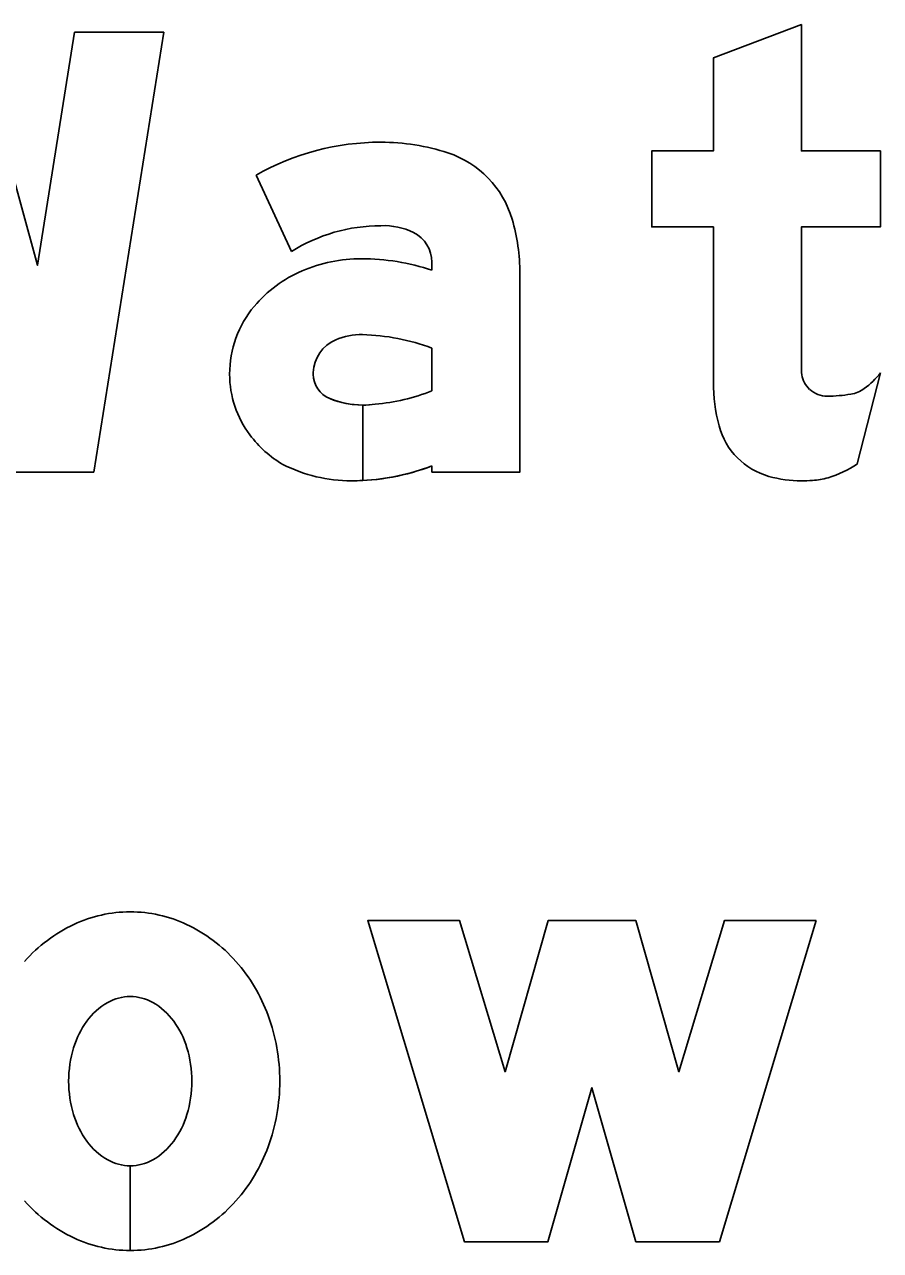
# Model space of a CAD drawing. Extents: x 1806251 to 1809821, y 414895 to 422886.
# Drawn here: x 1809677.1516 to 1809677.4631, y 415032.1282 to 415032.5742 of the extents above; entities that cross this region are included whole.
import ezdxf

# ---------------------------------------------------------------- set-up
doc = ezdxf.new("R2010")
doc.units = 0
for name, color, linetype in [('GSBWFILL', 7, 'Continuous'), ('GSCOLORFILL', 7, 'Continuous'), ('GSOUTLINE', 7, 'Continuous')]:
    doc.layers.add(name, color=color, linetype=linetype)

msp = doc.modelspace()

# ---------------------------------------------------------------- linework, layer by layer
at = {"layer": 'GSBWFILL'}
for p, q in [((1809677.45464, 415032.41437), (1809677.46307, 415032.44749)), ((1809677.19009, 415032.15899), (1809677.19009, 415032.12819)), ((1809677.1901, 415032.12819), (1809677.1901, 415032.15899))]:
    msp.add_line(p, q, dxfattribs=at)
for points in [[(1809677.11747, 415032.50739), (1809677.09107, 415032.41139), (1809677.05812, 415032.41139), (1809677.03267, 415032.57139), (1809677.06507, 415032.57139), (1809677.07856, 415032.48659), (1809677.10188, 415032.57139), (1809677.13305, 415032.57139), (1809677.15637, 415032.48659), (1809677.16986, 415032.57139), (1809677.20227, 415032.57139), (1809677.17681, 415032.41139), (1809677.14387, 415032.41139)], [(1809677.43969, 415032.24819), (1809677.40449, 415032.13139), (1809677.37409, 415032.13139), (1809677.35809, 415032.18739), (1809677.34209, 415032.13139), (1809677.31169, 415032.13139), (1809677.27649, 415032.24819), (1809677.30992, 415032.24819), (1809677.32648, 415032.19323), (1809677.34219, 415032.24819), (1809677.374, 415032.24819), (1809677.38971, 415032.19323), (1809677.40627, 415032.24819)]]:
    msp.add_lwpolyline(points, close=True, dxfattribs=at)
for points in [[(1809677.43427, 415032.45379), (1809677.43427, 415032.50059), (1809677.46307, 415032.50059), (1809677.46307, 415032.52819), (1809677.43427, 415032.52819), (1809677.43427, 415032.57419), (1809677.40227, 415032.56205), (1809677.40227, 415032.52819), (1809677.37987, 415032.52819), (1809677.37987, 415032.50059), (1809677.40227, 415032.50059), (1809677.40227, 415032.44412)], [(1809677.23589, 415032.51937), (1809677.24874, 415032.49164)], [(1809677.29987, 415032.48774), (1809677.29987, 415032.4848)], [(1809677.29987, 415032.41363), (1809677.29987, 415032.41139), (1809677.33187, 415032.41139), (1809677.33187, 415032.48359)], [(1809677.29987, 415032.45647), (1809677.29987, 415032.44092)], [(1809677.27467, 415032.4083), (1809677.27467, 415032.43575)], [(1809677.27468, 415032.43575), (1809677.27468, 415032.4083)]]:
    msp.add_lwpolyline(points, dxfattribs=at)
for centre, major_axis, ratio, start_param, end_param in [((1809677.28128, 415032.43968), (0, 0.09171), 0.999998, 0, 0.517719), ((1809677.28128, 415032.45307), (0, 0.07832), 0.999998, 5.96613, 6.283185), ((1809677.29448, 415032.49328), (0, 0.036), 0.999998, 4.997165, 5.96613), ((1809677.26136, 415032.48359), (0, 0.07051), 0.999998, 4.712389, 4.997165), ((1809677.28128, 415032.43968), (0, 0.06131), 0.999998, 0, 0.559495), ((1809677.28243, 415032.47678), (0, 0.02424), 0.999998, 5.822746, 6.330435), ((1809677.28787, 415032.48774), (0, 0.012), 0.999998, 4.712389, 5.822746), ((1809677.2742, 415032.43411), (0, 0.05487), 0.999998, 0, 0.404512), ((1809677.2742, 415032.4082), (0, 0.08078), 0.999998, 5.959871, 6.283185), ((1809677.27045, 415032.44228), (0, 0.04588), 0.999998, 0.399285, 0.87593), ((1809677.2648, 415032.44698), (0, 0.03854), 0.999998, 0.87593, 1.570796), ((1809677.27027, 415032.44702), (0, 0.0136), 0.999998, 0.408547, 1.530785), ((1809677.27406, 415032.43827), (0, 0.02314), 0.999998, 6.259455, 6.691732), ((1809677.27237, 415032.38276), (0, 0.07867), 0.999998, 5.926185, 6.254823), ((1809677.63458, 415032.45379), (0, 0.20031), 0.999994, 1.570796, 1.606005), ((1809677.2631, 415032.44698), (0, 0.03683), 0.999998, 1.570796, 2.21394), ((1809677.27115, 415032.44698), (0, 0.01449), 0.999998, 1.530785, 1.570796), ((1809677.26627, 415032.44698), (0, 0.0096), 0.999998, 1.570796, 2.757027), ((1809677.44346, 415032.4483), (0, 0.0092), 0.999994, 1.74085, 2.407828), ((1809677.44201, 415032.4632), (0, 0.02627), 0.999994, 3.756278, 4.071638), ((1809677.2728, 415032.50975), (0, 0.07396), 0.999998, 3.228562, 3.516221), ((1809677.46436, 415032.44412), (0, 0.06209), 0.999994, 1.570796, 1.830698), ((1809677.44375, 415032.44862), (0, 0.00963), 0.999994, 2.407828, 3.141593), ((1809677.45024, 415032.45154), (0, 0.012), 0.999994, 3.310762, 3.756278), ((1809677.27467, 415032.46775), (0, 0.032), 0.999998, 2.757027, 3.141593), ((1809677.44375, 415032.48952), (0, 0.05053), 0.999994, 3.141593, 3.310762), ((1809677.27467, 415032.46775), (0, 0.032), 0.999998, 3.141843, 3.28451), ((1809677.42948, 415032.43485), (0, 0.026), 0.999994, 1.830698, 2.869526), ((1809677.26637, 415032.44943), (0, 0.04092), 0.999998, 2.21394, 2.611125), ((1809677.27056, 415032.46325), (0, 0.05506), 0.999998, 2.672443, 3.141593), ((1809677.43324, 415032.44584), (0, 0.03807), 0.999994, 3.427755, 3.738844), ((1809677.27056, 415032.48986), (0, 0.08167), 0.999998, 3.192057, 3.508644), ((1809677.43427, 415032.45201), (0, 0.04381), 0.999994, 2.869526, 3.141593), ((1809677.27056, 415032.48986), (0, 0.08167), 0.999998, 3.141593, 3.191959), ((1809677.43427, 415032.47129), (0, 0.0631), 0.999994, 3.141593, 3.205734), ((1809677.43664, 415032.43427), (0, 0.026), 0.999994, 3.205734, 3.427755), ((1809677.19009, 415032.20317), (0, 0.04822), 0.999994, 0, 0.438571), ((1809677.19009, 415032.20317), (0, 0.04822), 0.999994, 5.844614, 6.283185), ((1809677.19313, 415032.1967), (0, 0.05537), 0.999994, 0.438571, 0.847388), ((1809677.18705, 415032.1967), (0, 0.05537), 0.999994, 5.435798, 5.844614), ((1809677.18231, 415032.19251), (0, 0.0617), 0.999994, 5.063069, 5.435798), ((1809677.194, 415032.19721), (0, 0.02442), 0.999994, 0.517724, 0.942), ((1809677.19009, 415032.20407), (0, 0.01652), 0.999994, 0, 0.517724), ((1809677.19009, 415032.20407), (0, 0.01652), 0.999994, 5.765461, 6.283185), ((1809677.18618, 415032.19721), (0, 0.02442), 0.999994, 5.341185, 5.765461), ((1809677.17489, 415032.18979), (0, 0.06961), 0.999994, 4.712389, 5.063069), ((1809677.20017, 415032.19272), (0, 0.03204), 0.999994, 0.942, 1.278197), ((1809677.18002, 415032.19272), (0, 0.03204), 0.999994, 5.004989, 5.341185), ((1809677.2099, 415032.18979), (0, 0.04221), 0.999994, 1.278197, 1.570796), ((1809677.17029, 415032.18979), (0, 0.04221), 0.999994, 4.712389, 5.004989), ((1809677.2099, 415032.18979), (0, 0.04221), 0.999994, 1.570796, 1.863396), ((1809677.17029, 415032.18979), (0, 0.04221), 0.999994, 4.419789, 4.712389), ((1809677.17489, 415032.18979), (0, 0.06961), 0.999994, 4.361709, 4.712389), ((1809677.20017, 415032.18686), (0, 0.03204), 0.999994, 1.863396, 2.199593), ((1809677.18002, 415032.18686), (0, 0.03204), 0.999994, 4.083593, 4.419789), ((1809677.194, 415032.18238), (0, 0.02442), 0.999994, 2.199593, 2.623869), ((1809677.18618, 415032.18238), (0, 0.02442), 0.999994, 3.659317, 4.083593), ((1809677.18231, 415032.18707), (0, 0.0617), 0.999994, 3.98898, 4.361709), ((1809677.19009, 415032.17551), (0, 0.01652), 0.999994, 2.623869, 3.141593), ((1809677.19009, 415032.17551), (0, 0.01652), 0.999994, 3.142077, 3.659317), ((1809677.19313, 415032.18289), (0, 0.05537), 0.999994, 2.294205, 2.703022), ((1809677.18705, 415032.18289), (0, 0.05537), 0.999994, 3.580164, 3.98898), ((1809677.19009, 415032.17641), (0, 0.04822), 0.999994, 2.703022, 3.141593), ((1809677.19009, 415032.17641), (0, 0.04822), 0.999994, 3.141759, 3.580164)]:
    msp.add_ellipse(centre, major_axis=major_axis, ratio=ratio, start_param=start_param, end_param=end_param, dxfattribs=at)
at = {"layer": 'GSCOLORFILL'}
for p, q in [((1809677.45464, 415032.41437), (1809677.46307, 415032.44749)), ((1809677.19009, 415032.15899), (1809677.19009, 415032.12819)), ((1809677.1901, 415032.12819), (1809677.1901, 415032.15899))]:
    msp.add_line(p, q, dxfattribs=at)
for points in [[(1809677.11747, 415032.50739), (1809677.09107, 415032.41139), (1809677.05812, 415032.41139), (1809677.03267, 415032.57139), (1809677.06507, 415032.57139), (1809677.07856, 415032.48659), (1809677.10188, 415032.57139), (1809677.13305, 415032.57139), (1809677.15637, 415032.48659), (1809677.16986, 415032.57139), (1809677.20227, 415032.57139), (1809677.17681, 415032.41139), (1809677.14387, 415032.41139)], [(1809677.43969, 415032.24819), (1809677.40449, 415032.13139), (1809677.37409, 415032.13139), (1809677.35809, 415032.18739), (1809677.34209, 415032.13139), (1809677.31169, 415032.13139), (1809677.27649, 415032.24819), (1809677.30992, 415032.24819), (1809677.32648, 415032.19323), (1809677.34219, 415032.24819), (1809677.374, 415032.24819), (1809677.38971, 415032.19323), (1809677.40627, 415032.24819)]]:
    msp.add_lwpolyline(points, close=True, dxfattribs=at)
for points in [[(1809677.43427, 415032.45379), (1809677.43427, 415032.50059), (1809677.46307, 415032.50059), (1809677.46307, 415032.52819), (1809677.43427, 415032.52819), (1809677.43427, 415032.57419), (1809677.40227, 415032.56205), (1809677.40227, 415032.52819), (1809677.37987, 415032.52819), (1809677.37987, 415032.50059), (1809677.40227, 415032.50059), (1809677.40227, 415032.44412)], [(1809677.23589, 415032.51937), (1809677.24874, 415032.49164)], [(1809677.29987, 415032.48774), (1809677.29987, 415032.4848)], [(1809677.29987, 415032.41363), (1809677.29987, 415032.41139), (1809677.33187, 415032.41139), (1809677.33187, 415032.48359)], [(1809677.29987, 415032.45647), (1809677.29987, 415032.44092)], [(1809677.27467, 415032.4083), (1809677.27467, 415032.43575)], [(1809677.27468, 415032.43575), (1809677.27468, 415032.4083)]]:
    msp.add_lwpolyline(points, dxfattribs=at)
for centre, major_axis, ratio, start_param, end_param in [((1809677.28128, 415032.43968), (0, 0.09171), 0.999998, 0, 0.517719), ((1809677.28128, 415032.45307), (0, 0.07832), 0.999998, 5.96613, 6.283185), ((1809677.29448, 415032.49328), (0, 0.036), 0.999998, 4.997165, 5.96613), ((1809677.26136, 415032.48359), (0, 0.07051), 0.999998, 4.712389, 4.997165), ((1809677.28128, 415032.43968), (0, 0.06131), 0.999998, 0, 0.559495), ((1809677.28243, 415032.47678), (0, 0.02424), 0.999998, 5.822746, 6.330435), ((1809677.28787, 415032.48774), (0, 0.012), 0.999998, 4.712389, 5.822746), ((1809677.2742, 415032.43411), (0, 0.05487), 0.999998, 0, 0.404512), ((1809677.2742, 415032.4082), (0, 0.08078), 0.999998, 5.959871, 6.283185), ((1809677.27045, 415032.44228), (0, 0.04588), 0.999998, 0.399285, 0.87593), ((1809677.2648, 415032.44698), (0, 0.03854), 0.999998, 0.87593, 1.570796), ((1809677.27027, 415032.44702), (0, 0.0136), 0.999998, 0.408547, 1.530785), ((1809677.27406, 415032.43827), (0, 0.02314), 0.999998, 6.259455, 6.691732), ((1809677.27237, 415032.38276), (0, 0.07867), 0.999998, 5.926185, 6.254823), ((1809677.63458, 415032.45379), (0, 0.20031), 0.999994, 1.570796, 1.606005), ((1809677.2631, 415032.44698), (0, 0.03683), 0.999998, 1.570796, 2.21394), ((1809677.27115, 415032.44698), (0, 0.01449), 0.999998, 1.530785, 1.570796), ((1809677.26627, 415032.44698), (0, 0.0096), 0.999998, 1.570796, 2.757027), ((1809677.44346, 415032.4483), (0, 0.0092), 0.999994, 1.74085, 2.407828), ((1809677.44201, 415032.4632), (0, 0.02627), 0.999994, 3.756278, 4.071638), ((1809677.2728, 415032.50975), (0, 0.07396), 0.999998, 3.228562, 3.516221), ((1809677.46436, 415032.44412), (0, 0.06209), 0.999994, 1.570796, 1.830698), ((1809677.44375, 415032.44862), (0, 0.00963), 0.999994, 2.407828, 3.141593), ((1809677.45024, 415032.45154), (0, 0.012), 0.999994, 3.310762, 3.756278), ((1809677.27467, 415032.46775), (0, 0.032), 0.999998, 2.757027, 3.141593), ((1809677.44375, 415032.48952), (0, 0.05053), 0.999994, 3.141593, 3.310762), ((1809677.27467, 415032.46775), (0, 0.032), 0.999998, 3.141843, 3.28451), ((1809677.42948, 415032.43485), (0, 0.026), 0.999994, 1.830698, 2.869526), ((1809677.26637, 415032.44943), (0, 0.04092), 0.999998, 2.21394, 2.611125), ((1809677.27056, 415032.46325), (0, 0.05506), 0.999998, 2.672443, 3.141593), ((1809677.43324, 415032.44584), (0, 0.03807), 0.999994, 3.427755, 3.738844), ((1809677.27056, 415032.48986), (0, 0.08167), 0.999998, 3.192057, 3.508644), ((1809677.43427, 415032.45201), (0, 0.04381), 0.999994, 2.869526, 3.141593), ((1809677.27056, 415032.48986), (0, 0.08167), 0.999998, 3.141593, 3.191959), ((1809677.43427, 415032.47129), (0, 0.0631), 0.999994, 3.141593, 3.205734), ((1809677.43664, 415032.43427), (0, 0.026), 0.999994, 3.205734, 3.427755), ((1809677.19009, 415032.20317), (0, 0.04822), 0.999994, 0, 0.438571), ((1809677.19009, 415032.20317), (0, 0.04822), 0.999994, 5.844614, 6.283185), ((1809677.19313, 415032.1967), (0, 0.05537), 0.999994, 0.438571, 0.847388), ((1809677.18705, 415032.1967), (0, 0.05537), 0.999994, 5.435798, 5.844614), ((1809677.18231, 415032.19251), (0, 0.0617), 0.999994, 5.063069, 5.435798), ((1809677.194, 415032.19721), (0, 0.02442), 0.999994, 0.517724, 0.942), ((1809677.19009, 415032.20407), (0, 0.01652), 0.999994, 0, 0.517724), ((1809677.19009, 415032.20407), (0, 0.01652), 0.999994, 5.765461, 6.283185), ((1809677.18618, 415032.19721), (0, 0.02442), 0.999994, 5.341185, 5.765461), ((1809677.17489, 415032.18979), (0, 0.06961), 0.999994, 4.712389, 5.063069), ((1809677.20017, 415032.19272), (0, 0.03204), 0.999994, 0.942, 1.278197), ((1809677.18002, 415032.19272), (0, 0.03204), 0.999994, 5.004989, 5.341185), ((1809677.2099, 415032.18979), (0, 0.04221), 0.999994, 1.278197, 1.570796), ((1809677.17029, 415032.18979), (0, 0.04221), 0.999994, 4.712389, 5.004989), ((1809677.2099, 415032.18979), (0, 0.04221), 0.999994, 1.570796, 1.863396), ((1809677.17029, 415032.18979), (0, 0.04221), 0.999994, 4.419789, 4.712389), ((1809677.17489, 415032.18979), (0, 0.06961), 0.999994, 4.361709, 4.712389), ((1809677.20017, 415032.18686), (0, 0.03204), 0.999994, 1.863396, 2.199593), ((1809677.18002, 415032.18686), (0, 0.03204), 0.999994, 4.083593, 4.419789), ((1809677.194, 415032.18238), (0, 0.02442), 0.999994, 2.199593, 2.623869), ((1809677.18618, 415032.18238), (0, 0.02442), 0.999994, 3.659317, 4.083593), ((1809677.18231, 415032.18707), (0, 0.0617), 0.999994, 3.98898, 4.361709), ((1809677.19009, 415032.17551), (0, 0.01652), 0.999994, 2.623869, 3.141593), ((1809677.19009, 415032.17551), (0, 0.01652), 0.999994, 3.142077, 3.659317), ((1809677.19313, 415032.18289), (0, 0.05537), 0.999994, 2.294205, 2.703022), ((1809677.18705, 415032.18289), (0, 0.05537), 0.999994, 3.580164, 3.98898), ((1809677.19009, 415032.17641), (0, 0.04822), 0.999994, 2.703022, 3.141593), ((1809677.19009, 415032.17641), (0, 0.04822), 0.999994, 3.141759, 3.580164)]:
    msp.add_ellipse(centre, major_axis=major_axis, ratio=ratio, start_param=start_param, end_param=end_param, dxfattribs=at)
at = {"layer": 'GSOUTLINE'}
msp.add_line((1809677.45464, 415032.41437), (1809677.46307, 415032.44749), dxfattribs=at)
for points in [[(1809677.11747, 415032.50739), (1809677.09107, 415032.41139), (1809677.05812, 415032.41139), (1809677.03267, 415032.57139), (1809677.06507, 415032.57139), (1809677.07856, 415032.48659), (1809677.10188, 415032.57139), (1809677.13305, 415032.57139), (1809677.15637, 415032.48659), (1809677.16986, 415032.57139), (1809677.20227, 415032.57139), (1809677.17681, 415032.41139), (1809677.14387, 415032.41139)], [(1809677.43969, 415032.24819), (1809677.40449, 415032.13139), (1809677.37409, 415032.13139), (1809677.35809, 415032.18739), (1809677.34209, 415032.13139), (1809677.31169, 415032.13139), (1809677.27649, 415032.24819), (1809677.30992, 415032.24819), (1809677.32648, 415032.19323), (1809677.34219, 415032.24819), (1809677.374, 415032.24819), (1809677.38971, 415032.19323), (1809677.40627, 415032.24819)]]:
    msp.add_lwpolyline(points, close=True, dxfattribs=at)
for points in [[(1809677.43427, 415032.45379), (1809677.43427, 415032.50059), (1809677.46307, 415032.50059), (1809677.46307, 415032.52819), (1809677.43427, 415032.52819), (1809677.43427, 415032.57419), (1809677.40227, 415032.56205), (1809677.40227, 415032.52819), (1809677.37987, 415032.52819), (1809677.37987, 415032.50059), (1809677.40227, 415032.50059), (1809677.40227, 415032.44412)], [(1809677.23589, 415032.51937), (1809677.24874, 415032.49164)], [(1809677.29987, 415032.48774), (1809677.29987, 415032.4848)], [(1809677.29987, 415032.41363), (1809677.29987, 415032.41139), (1809677.33187, 415032.41139), (1809677.33187, 415032.48359)], [(1809677.29987, 415032.44092), (1809677.29987, 415032.45647)]]:
    msp.add_lwpolyline(points, dxfattribs=at)
for centre, major_axis, ratio, start_param, end_param in [((1809677.28128, 415032.43968), (0, 0.09171), 0.999998, 6.283185, 6.800904), ((1809677.28128, 415032.45307), (0, 0.07832), 0.999998, 5.96613, 6.283185), ((1809677.29448, 415032.49328), (0, 0.036), 0.999998, 4.997165, 5.96613), ((1809677.26136, 415032.48359), (0, 0.07051), 0.999998, 4.712389, 4.997165), ((1809677.28128, 415032.43968), (0, 0.06131), 0.999998, 0, 0.559495), ((1809677.28243, 415032.47678), (0, 0.02424), 0.999998, 5.822746, 6.330435), ((1809677.28787, 415032.48774), (0, 0.012), 0.999998, 4.712389, 5.822746), ((1809677.2742, 415032.43411), (0, 0.05487), 0.999998, 0, 0.404512), ((1809677.2742, 415032.4082), (0, 0.08078), 0.999998, 5.959871, 6.283185), ((1809677.27045, 415032.44228), (0, 0.04588), 0.999998, 0.399285, 0.87593), ((1809677.2648, 415032.44698), (0, 0.03854), 0.999998, 0.87593, 1.570796), ((1809677.27027, 415032.44702), (0, 0.0136), 0.999998, 0.408547, 1.530785), ((1809677.27406, 415032.43827), (0, 0.02314), 0.999998, 6.25958, 6.691732), ((1809677.27457, 415032.4602), (0, 0.0012), 0.999998, 6.254787, 6.25958), ((1809677.27237, 415032.38276), (0, 0.07867), 0.999998, 5.926185, 6.254787), ((1809677.63458, 415032.45379), (0, 0.20031), 0.999994, 1.570796, 1.606005), ((1809677.2631, 415032.44698), (0, 0.03683), 0.999998, 1.570796, 2.21394), ((1809677.27115, 415032.44698), (0, 0.01449), 0.999998, 1.530785, 1.570796), ((1809677.26627, 415032.44698), (0, 0.0096), 0.999998, 1.570796, 2.757027), ((1809677.44346, 415032.4483), (0, 0.0092), 0.999994, 1.74085, 2.407828), ((1809677.44201, 415032.4632), (0, 0.02627), 0.999994, 3.756278, 4.071638), ((1809677.2728, 415032.50975), (0, 0.07396), 0.999998, 3.228562, 3.516221), ((1809677.46436, 415032.44412), (0, 0.06209), 0.999994, 1.570796, 1.830698), ((1809677.44375, 415032.44862), (0, 0.00963), 0.999994, 2.407828, 3.141593), ((1809677.45024, 415032.45154), (0, 0.012), 0.999994, 3.310762, 3.756278), ((1809677.27467, 415032.46775), (0, 0.032), 0.999998, 2.757027, 3.28451), ((1809677.44375, 415032.48952), (0, 0.05053), 0.999994, 3.141593, 3.310762), ((1809677.42948, 415032.43485), (0, 0.026), 0.999994, 1.830698, 2.869526), ((1809677.26637, 415032.44943), (0, 0.04092), 0.999998, 2.21394, 2.611125), ((1809677.27056, 415032.46325), (0, 0.05506), 0.999998, 2.672443, 3.141593), ((1809677.43324, 415032.44584), (0, 0.03807), 0.999994, 3.427755, 3.738844), ((1809677.27056, 415032.48986), (0, 0.08167), 0.999998, 3.141593, 3.508644), ((1809677.43427, 415032.45201), (0, 0.04381), 0.999994, 2.869526, 3.141593), ((1809677.43427, 415032.47129), (0, 0.0631), 0.999994, 3.141593, 3.205734), ((1809677.43664, 415032.43427), (0, 0.026), 0.999994, 3.205734, 3.427755), ((1809677.19009, 415032.20317), (0, 0.04822), 0.999994, 0, 0.438571), ((1809677.19009, 415032.20317), (0, 0.04822), 0.999994, 5.844614, 6.283185), ((1809677.19313, 415032.1967), (0, 0.05537), 0.999994, 0.438571, 0.847388), ((1809677.18705, 415032.1967), (0, 0.05537), 0.999994, 5.435798, 5.844614), ((1809677.18231, 415032.19251), (0, 0.0617), 0.999994, 5.063069, 5.435798), ((1809677.194, 415032.19721), (0, 0.02442), 0.999994, 0.517724, 0.942), ((1809677.19009, 415032.20407), (0, 0.01652), 0.999994, 0, 0.517724), ((1809677.19009, 415032.20407), (0, 0.01652), 0.999994, 5.765461, 6.283185), ((1809677.18618, 415032.19721), (0, 0.02442), 0.999994, 5.341185, 5.765461), ((1809677.17489, 415032.18979), (0, 0.06961), 0.999994, 4.712389, 5.063069), ((1809677.20017, 415032.19272), (0, 0.03204), 0.999994, 0.942, 1.278197), ((1809677.18002, 415032.19272), (0, 0.03204), 0.999994, 5.004989, 5.341185), ((1809677.2099, 415032.18979), (0, 0.04221), 0.999994, 1.278197, 1.570796), ((1809677.17029, 415032.18979), (0, 0.04221), 0.999994, 4.712389, 5.004989), ((1809677.2099, 415032.18979), (0, 0.04221), 0.999994, 1.570796, 1.863396), ((1809677.17029, 415032.18979), (0, 0.04221), 0.999994, 4.419789, 4.712389), ((1809677.17489, 415032.18979), (0, 0.06961), 0.999994, 4.361709, 4.712389), ((1809677.20017, 415032.18686), (0, 0.03204), 0.999994, 1.863396, 2.199593), ((1809677.18002, 415032.18686), (0, 0.03204), 0.999994, 4.083593, 4.419789), ((1809677.194, 415032.18238), (0, 0.02442), 0.999994, 2.199593, 2.623869), ((1809677.18618, 415032.18238), (0, 0.02442), 0.999994, 3.659317, 4.083593), ((1809677.18231, 415032.18707), (0, 0.0617), 0.999994, 3.98898, 4.361709), ((1809677.19009, 415032.17551), (0, 0.01652), 0.999994, 2.623869, 3.141593), ((1809677.19009, 415032.17551), (0, 0.01652), 0.999994, 3.141593, 3.659317), ((1809677.19313, 415032.18289), (0, 0.05537), 0.999994, 2.294205, 2.703022), ((1809677.18705, 415032.18289), (0, 0.05537), 0.999994, 3.580164, 3.98898), ((1809677.19009, 415032.17641), (0, 0.04822), 0.999994, 2.703022, 3.141593), ((1809677.19009, 415032.17641), (0, 0.04822), 0.999994, 3.141593, 3.580164)]:
    msp.add_ellipse(centre, major_axis=major_axis, ratio=ratio, start_param=start_param, end_param=end_param, dxfattribs=at)

doc.saveas('drawing.dxf')
